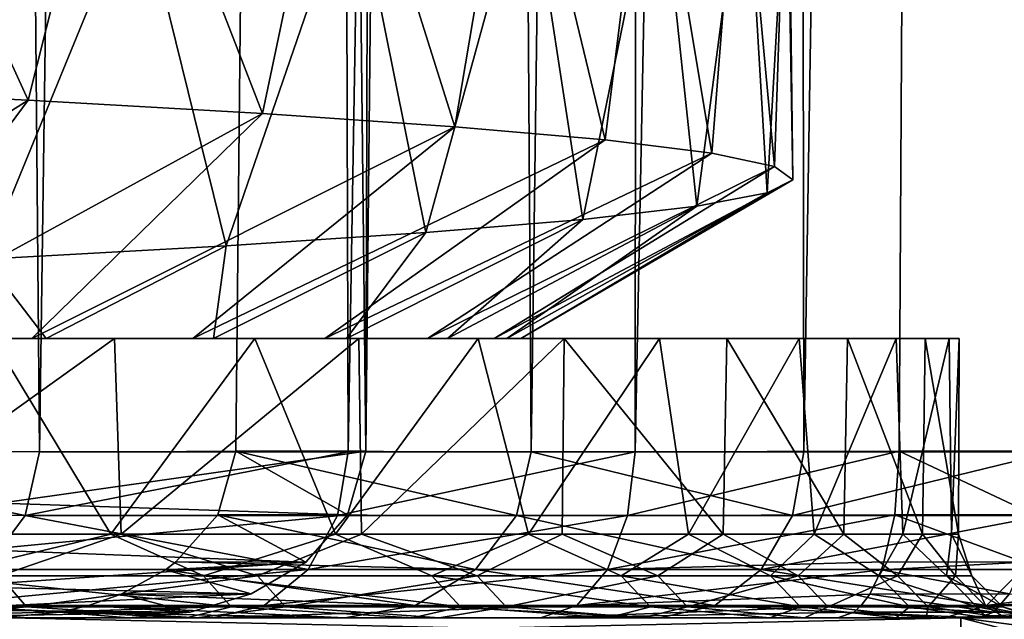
# Model space of a CAD drawing. Header units: millimetres. Extents: x -39.5 to 39.5, y -2 to 94.9.
# Tile 536 of 656: x 13 to 14.7, y 38 to 39.1. Entities that reach past the tile are written whole.
import ezdxf

# ---------------------------------------------------------------- set-up
doc = ezdxf.new("R2010")
doc.units = ezdxf.units.MM
doc.header["$LTSCALE"] = 65.185185
for name, color, linetype in [('106', 7, 'CONTINUOUS'), ('107', 7, 'CONTINUOUS'), ('108', 7, 'CONTINUOUS'), ('11', 7, 'CONTINUOUS'), ('12', 7, 'CONTINUOUS'), ('148', 7, 'CONTINUOUS'), ('150', 7, 'CONTINUOUS'), ('152', 7, 'CONTINUOUS'), ('170', 7, 'CONTINUOUS'), ('171', 7, 'CONTINUOUS'), ('51', 7, 'CONTINUOUS'), ('631', 7, 'CONTINUOUS'), ('632', 7, 'CONTINUOUS'), ('635', 7, 'CONTINUOUS'), ('636', 7, 'CONTINUOUS'), ('72', 7, 'CONTINUOUS'), ('78', 7, 'CONTINUOUS'), ('94', 7, 'CONTINUOUS'), ('95', 7, 'CONTINUOUS'), ('96', 7, 'CONTINUOUS')]:
    doc.layers.add(name, color=color, linetype=linetype)

msp = doc.modelspace()

# ---------------------------------------------------------------- linework, layer by layer
at = {"layer": '106', "color": 7, "linetype": 'Continuous'}
for points in [[(14.7369, 38.0429, -8.379), (15.0883, 38.0145, -7.5906), (14.7086, 38.0102, -8.273), (14.7369, 38.0429, -8.379)], [(15.006, 38, -7.5491), (14.6797, 38, -8.1656), (14.7086, 38.0102, -8.273), (15.006, 38, -7.5491)], [(15.0883, 38.0145, -7.5906), (15.006, 38, -7.5491), (14.7086, 38.0102, -8.273), (15.0883, 38.0145, -7.5906)]]:
    msp.add_3dface(points, dxfattribs=at)
at = {"layer": '107', "color": 7, "linetype": 'Continuous'}
for points in [[(14.5398, 38.2987, -8.4314), (14.7813, 38.1844, -8.5475), (14.5316, 38.1847, -8.3998), (14.5398, 38.2987, -8.4314)], [(14.5398, 38.2987, -8.4314), (14.7897, 38.2987, -8.5793), (14.7813, 38.1844, -8.5475), (14.5398, 38.2987, -8.4314)], [(14.5316, 38.1847, -8.3998), (14.7621, 38.1001, -8.4743), (14.5123, 38.1002, -8.3266), (14.5316, 38.1847, -8.3998)], [(14.7813, 38.1844, -8.5475), (14.7621, 38.1001, -8.4743), (14.5316, 38.1847, -8.3998), (14.7813, 38.1844, -8.5475)], [(14.5123, 38.1002, -8.3266), (14.7621, 38.1001, -8.4743), (14.5078, 38.0863, -8.3085), (14.5123, 38.1002, -8.3266)], [(14.7621, 38.1001, -8.4743), (14.7369, 38.0429, -8.379), (14.5078, 38.0863, -8.3085), (14.7621, 38.1001, -8.4743)], [(14.5078, 38.0863, -8.3085), (14.7369, 38.0429, -8.379), (14.487, 38.0428, -8.231), (14.5078, 38.0863, -8.3085)], [(14.487, 38.0428, -8.231), (14.7086, 38.0102, -8.273), (14.4719, 38.0222, -8.1743), (14.487, 38.0428, -8.231)], [(14.7369, 38.0429, -8.379), (14.7086, 38.0102, -8.273), (14.487, 38.0428, -8.231), (14.7369, 38.0429, -8.379)], [(14.6797, 38, -8.1656), (14.4298, 38, -8.0177), (14.4587, 38.0102, -8.1248), (14.6797, 38, -8.1656)], [(14.4719, 38.0222, -8.1743), (14.7086, 38.0102, -8.273), (14.4587, 38.0102, -8.1248), (14.4719, 38.0222, -8.1743)], [(14.7086, 38.0102, -8.273), (14.6797, 38, -8.1656), (14.4587, 38.0102, -8.1248), (14.7086, 38.0102, -8.273)]]:
    msp.add_3dface(points, dxfattribs=at)
at = {"layer": '108', "color": 7, "linetype": 'Continuous'}
for points in [[(12.3806, 38.1845, -11.3331), (12.4134, 38.2987, -11.3315), (12.9767, 38.1834, -10.6446), (12.3806, 38.1845, -11.3331)], [(12.4134, 38.2987, -11.3315), (13.0025, 38.2974, -10.6503), (12.9767, 38.1834, -10.6446), (12.4134, 38.2987, -11.3315)], [(13.0025, 38.2974, -10.6503), (13.5544, 38.2974, -9.9386), (12.9767, 38.1834, -10.6446), (13.0025, 38.2974, -10.6503)], [(12.9767, 38.1834, -10.6446), (13.5544, 38.2974, -9.9386), (13.5354, 38.1834, -9.9245), (12.9767, 38.1834, -10.6446)], [(13.5544, 38.2974, -9.9386), (14.0673, 38.2974, -9.1982), (13.5354, 38.1834, -9.9245), (13.5544, 38.2974, -9.9386)], [(13.5354, 38.1834, -9.9245), (14.0673, 38.2974, -9.1982), (14.0541, 38.1834, -9.1752), (13.5354, 38.1834, -9.9245)], [(14.0673, 38.2974, -9.1982), (14.5398, 38.2987, -8.4314), (14.0541, 38.1834, -9.1752), (14.0673, 38.2974, -9.1982)], [(14.5398, 38.2987, -8.4314), (14.5316, 38.1847, -8.3998), (14.0541, 38.1834, -9.1752), (14.5398, 38.2987, -8.4314)], [(12.3806, 38.1845, -11.3331), (12.9767, 38.1834, -10.6446), (12.9049, 38.0869, -10.6292), (12.3806, 38.1845, -11.3331)], [(12.9049, 38.0869, -10.6292), (12.9767, 38.1834, -10.6446), (13.4827, 38.0869, -9.8859), (12.9049, 38.0869, -10.6292)], [(12.9767, 38.1834, -10.6446), (13.5354, 38.1834, -9.9245), (13.4827, 38.0869, -9.8859), (12.9767, 38.1834, -10.6446)], [(13.5354, 38.1834, -9.9245), (14.0541, 38.1834, -9.1752), (13.4827, 38.0869, -9.8859), (13.5354, 38.1834, -9.9245)], [(13.4827, 38.0869, -9.8859), (14.0541, 38.1834, -9.1752), (14.0178, 38.0869, -9.1113), (13.4827, 38.0869, -9.8859)], [(14.5316, 38.1847, -8.3998), (14.5123, 38.1002, -8.3266), (14.0178, 38.0869, -9.1113), (14.5316, 38.1847, -8.3998)], [(14.0541, 38.1834, -9.1752), (14.5316, 38.1847, -8.3998), (14.0178, 38.0869, -9.1113), (14.0541, 38.1834, -9.1752)], [(14.5123, 38.1002, -8.3266), (14.5078, 38.0863, -8.3085), (14.0178, 38.0869, -9.1113), (14.5123, 38.1002, -8.3266)], [(12.9049, 38.0869, -10.6292), (13.4827, 38.0869, -9.8859), (12.7986, 38.0225, -10.6053), (12.9049, 38.0869, -10.6292)], [(12.7986, 38.0225, -10.6053), (13.4827, 38.0869, -9.8859), (13.4044, 38.0225, -9.8285), (12.7986, 38.0225, -10.6053)], [(13.4827, 38.0869, -9.8859), (14.0178, 38.0869, -9.1113), (13.4044, 38.0225, -9.8285), (13.4827, 38.0869, -9.8859)], [(13.4044, 38.0225, -9.8285), (14.0178, 38.0869, -9.1113), (13.9631, 38.0225, -9.0172), (13.4044, 38.0225, -9.8285)], [(14.0178, 38.0869, -9.1113), (14.5078, 38.0863, -8.3085), (13.9631, 38.0225, -9.0172), (14.0178, 38.0869, -9.1113)], [(14.5078, 38.0863, -8.3085), (14.487, 38.0428, -8.231), (13.9631, 38.0225, -9.0172), (14.5078, 38.0863, -8.3085)], [(14.487, 38.0428, -8.231), (14.4719, 38.0222, -8.1743), (13.9631, 38.0225, -9.0172), (14.487, 38.0428, -8.231)], [(13.3134, 38, -9.7599), (12.6759, 38, -10.5743), (13.4044, 38.0225, -9.8285), (13.3134, 38, -9.7599)], [(12.6759, 38, -10.5743), (12.7986, 38.0225, -10.6053), (13.4044, 38.0225, -9.8285), (12.6759, 38, -10.5743)], [(13.898, 38, -8.9077), (13.3134, 38, -9.7599), (13.9631, 38.0225, -9.0172), (13.898, 38, -8.9077)], [(13.3134, 38, -9.7599), (13.4044, 38.0225, -9.8285), (13.9631, 38.0225, -9.0172), (13.3134, 38, -9.7599)], [(14.4719, 38.0222, -8.1743), (13.898, 38, -8.9077), (13.9631, 38.0225, -9.0172), (14.4719, 38.0222, -8.1743)], [(13.898, 38, -8.9077), (14.4719, 38.0222, -8.1743), (14.4587, 38.0102, -8.1248), (13.898, 38, -8.9077)], [(14.4298, 38, -8.0177), (13.898, 38, -8.9077), (14.4587, 38.0102, -8.1248), (14.4298, 38, -8.0177)]]:
    msp.add_3dface(points, dxfattribs=at)
at = {"layer": '11', "color": 7, "linetype": 'Continuous'}
for points in [[(11.351, 38, 11.9857), (10.5741, 38, 12.6761), (13.283, 38, 6.5265), (11.351, 38, 11.9857)], [(13.283, 38, 6.5265), (10.5741, 38, 12.6761), (12.7766, 38, 7.4689), (13.283, 38, 6.5265)], [(11.5448, 38, 12.2019), (11.351, 38, 11.9857), (16.6871, 38, -1.9264), (11.5448, 38, 12.2019)], [(16.6871, 38, -1.9264), (11.351, 38, 11.9857), (13.717, 38, 5.5581), (16.6871, 38, -1.9264)], [(13.717, 38, 5.5581), (11.351, 38, 11.9857), (13.283, 38, 6.5265), (13.717, 38, 5.5581)], [(12.0407, 38, 11.7129), (11.5448, 38, 12.2019), (16.7527, 38, -1.2319), (12.0407, 38, 11.7129)], [(16.7527, 38, -1.2319), (11.5448, 38, 12.2019), (16.6871, 38, -1.9264), (16.7527, 38, -1.2319)], [(12.1114, 38, 11.6397), (12.0407, 38, 11.7129), (16.7598, 38, -1.1314), (12.1114, 38, 11.6397)], [(16.7598, 38, -1.1314), (12.0407, 38, 11.7129), (16.7527, 38, -1.2319), (16.7598, 38, -1.1314)], [(12.9294, 38, 10.2632), (12.1114, 38, 11.6397), (16.5015, 38, 0.4488), (12.9294, 38, 10.2632)], [(16.5015, 38, 0.4488), (12.1114, 38, 11.6397), (16.7946, 38, -0.3335), (16.5015, 38, 0.4488)], [(16.7946, 38, -0.3335), (12.1114, 38, 11.6397), (16.7598, 38, -1.1314), (16.7946, 38, -0.3335)], [(12.6759, 38, -10.5743), (13.3134, 38, -9.7599), (12.2877, 38, -8.2497), (12.6759, 38, -10.5743)], [(12.2877, 38, -8.2497), (13.3134, 38, -9.7599), (12.8038, 38, -7.4236), (12.2877, 38, -8.2497)], [(13.1617, 38, 10.4374), (12.7171, 38, 10.9748), (12.9294, 38, 10.2632), (13.1617, 38, 10.4374)], [(13.3134, 38, -9.7599), (13.898, 38, -8.9077), (12.8038, 38, -7.4236), (13.3134, 38, -9.7599)], [(12.8038, 38, -7.4236), (13.898, 38, -8.9077), (13.2651, 38, -6.5649), (12.8038, 38, -7.4236)], [(13.5484, 38, 9.4308), (12.9294, 38, 10.2632), (16.4407, 38, 1.4842), (13.5484, 38, 9.4308)], [(16.4407, 38, 1.4842), (12.9294, 38, 10.2632), (16.5015, 38, 0.4488), (16.4407, 38, 1.4842)], [(13.898, 38, -8.9077), (14.4298, 38, -8.0177), (13.2651, 38, -6.5649), (13.898, 38, -8.9077)], [(13.2651, 38, -6.5649), (14.4298, 38, -8.0177), (13.6696, 38, -5.6724), (13.2651, 38, -6.5649)], [(14.1121, 38, 8.5644), (13.5484, 38, 9.4308), (16.3157, 38, 2.5102), (14.1121, 38, 8.5644)], [(16.3157, 38, 2.5102), (13.5484, 38, 9.4308), (16.4407, 38, 1.4842), (16.3157, 38, 2.5102)], [(14.6797, 38, -8.1656), (15.006, 38, -7.5491), (13.6696, 38, -5.6724), (14.6797, 38, -8.1656)], [(13.6696, 38, -5.6724), (15.006, 38, -7.5491), (14.019, 38, -4.7456), (13.6696, 38, -5.6724)], [(14.4298, 38, -8.0177), (14.6797, 38, -8.1656), (13.6696, 38, -5.6724), (14.4298, 38, -8.0177)], [(14.0801, 38, 4.5606), (16.6871, 38, -1.9264), (13.717, 38, 5.5581), (14.0801, 38, 4.5606)], [(15.006, 38, -7.5491), (15.051, 38, -7.459), (14.019, 38, -4.7456), (15.006, 38, -7.5491)], [(14.019, 38, -4.7456), (15.051, 38, -7.459), (14.3084, 38, -3.7851), (14.019, 38, -4.7456)], [(16.3996, 38, -1.8853), (16.6871, 38, -1.9264), (14.0801, 38, 4.5606), (16.3996, 38, -1.8853)], [(14.3702, 38, 3.5397), (16.3996, 38, -1.8853), (14.0801, 38, 4.5606), (14.3702, 38, 3.5397)], [(14.6206, 38, 7.664), (14.1121, 38, 8.5644), (16.1263, 38, 3.5268), (14.6206, 38, 7.664)], [(16.1263, 38, 3.5268), (14.1121, 38, 8.5644), (16.3157, 38, 2.5102), (16.1263, 38, 3.5268)], [(15.4291, 38, -6.6419), (15.4172, 38, -5.9002), (14.3084, 38, -3.7851), (15.4291, 38, -6.6419)], [(14.3084, 38, -3.7851), (15.4172, 38, -5.9002), (14.534, 38, -2.7883), (14.3084, 38, -3.7851)], [(15.3886, 38, -6.7352), (15.4291, 38, -6.6419), (14.3084, 38, -3.7851), (15.3886, 38, -6.7352)], [(15.051, 38, -7.459), (15.3886, 38, -6.7352), (14.3084, 38, -3.7851), (15.051, 38, -7.459)], [(14.5881, 38, 2.4921), (16.3996, 38, -1.8853), (14.3702, 38, 3.5397), (14.5881, 38, 2.4921)], [(15.4172, 38, -5.9002), (15.7571, 38, -4.9208), (14.534, 38, -2.7883), (15.4172, 38, -5.9002)], [(14.534, 38, -2.7883), (15.7571, 38, -4.9208), (14.6955, 38, -1.7586), (14.534, 38, -2.7883)], [(14.7306, 38, 1.4319), (16.3996, 38, -1.8853), (14.5881, 38, 2.4921), (14.7306, 38, 1.4319)], [(15.0737, 38, 6.7295), (14.6206, 38, 7.664), (15.8727, 38, 4.534), (15.0737, 38, 6.7295)], [(15.8727, 38, 4.534), (14.6206, 38, 7.664), (16.1263, 38, 3.5268), (15.8727, 38, 4.534)], [(15.7571, 38, -4.9208), (16.0342, 38, -3.9252), (14.6955, 38, -1.7586), (15.7571, 38, -4.9208)], [(14.6955, 38, -1.7586), (16.0342, 38, -3.9252), (14.7819, 38, -0.7103), (14.6955, 38, -1.7586)]]:
    msp.add_3dface(points, dxfattribs=at)
at = {"layer": '12', "color": 7, "linetype": 'Continuous'}
for points in [[(12.4134, 38.2987, -11.3315), (12.7232, 71, -11.4175), (13.0025, 38.2974, -10.6503), (12.4134, 38.2987, -11.3315)], [(12.7232, 71, -11.4175), (13.4463, 71, -10.5564), (13.0025, 38.2974, -10.6503), (12.7232, 71, -11.4175)], [(13.0025, 38.2974, -10.6503), (13.4463, 71, -10.5564), (13.5544, 38.2974, -9.9386), (13.0025, 38.2974, -10.6503)], [(13.6698, 71, 10.2652), (13.3538, 38.2987, 10.2065), (13.8813, 38.2974, 9.4766), (13.6698, 71, 10.2652)], [(13.4463, 71, -10.5564), (14.1112, 71, -9.6496), (13.5544, 38.2974, -9.9386), (13.4463, 71, -10.5564)], [(13.5544, 38.2974, -9.9386), (14.1112, 71, -9.6496), (14.0673, 38.2974, -9.1982), (13.5544, 38.2974, -9.9386)], [(14.3151, 71, 9.3443), (13.6698, 71, 10.2652), (13.8813, 38.2974, 9.4766), (14.3151, 71, 9.3443)], [(14.369, 38.2974, 8.7194), (14.3151, 71, 9.3443), (13.8813, 38.2974, 9.4766), (14.369, 38.2974, 8.7194)], [(14.715, 71, -8.701), (14.5398, 38.2987, -8.4314), (14.0673, 38.2974, -9.1982), (14.715, 71, -8.701)], [(14.1112, 71, -9.6496), (14.715, 71, -8.701), (14.0673, 38.2974, -9.1982), (14.1112, 71, -9.6496)], [(14.8985, 71, 8.383), (14.3151, 71, 9.3443), (14.369, 38.2974, 8.7194), (14.8985, 71, 8.383)], [(14.8154, 38.2974, 7.9372), (14.8985, 71, 8.383), (14.369, 38.2974, 8.7194), (14.8154, 38.2974, 7.9372)]]:
    msp.add_3dface(points, dxfattribs=at)
at = {"layer": '148', "color": 7, "linetype": 'Continuous'}
for points in [[(12.6271, 38.5, 7.4275), (12.0508, 38.5, 8.3306), (14.4472, 38.5, 2.4268), (12.6271, 38.5, 7.4275)], [(14.4472, 38.5, 2.4268), (12.0508, 38.5, 8.3306), (14.5863, 38.5, 1.3644), (14.4472, 38.5, 2.4268)], [(14.5863, 38.5, 1.3644), (12.0508, 38.5, 8.3306), (13.0143, 38.5, 5.3481), (14.5863, 38.5, 1.3644)], [(13.0143, 38.5, 5.3481), (12.0508, 38.5, 8.3306), (12.6539, 38.5, 6.2372), (13.0143, 38.5, 5.3481)], [(13.1363, 38.5, 6.4852), (12.6271, 38.5, 7.4275), (14.2316, 38.5, 3.4759), (13.1363, 38.5, 6.4852)], [(14.2316, 38.5, 3.4759), (12.6271, 38.5, 7.4275), (14.4472, 38.5, 2.4268), (14.2316, 38.5, 3.4759)], [(12.9187, 38.5, -6.9087), (13.3875, 38.5, -5.9487), (12.6664, 38.5, -5.0754), (12.9187, 38.5, -6.9087)], [(12.6664, 38.5, -5.0754), (13.3875, 38.5, -5.9487), (12.9889, 38.5, -4.2857), (12.6664, 38.5, -5.0754)], [(13.3875, 38.5, -5.9487), (13.787, 38.5, -4.9532), (12.9889, 38.5, -4.2857), (13.3875, 38.5, -5.9487)], [(12.9889, 38.5, -4.2857), (13.787, 38.5, -4.9532), (13.2765, 38.5, -3.441), (12.9889, 38.5, -4.2857)], [(13.3135, 38.5, 4.4397), (14.5863, 38.5, 1.3644), (13.0143, 38.5, 5.3481), (13.3135, 38.5, 4.4397)], [(13.5736, 38.5, 5.5111), (13.1363, 38.5, 6.4852), (13.9404, 38.5, 4.5032), (13.5736, 38.5, 5.5111)], [(13.9404, 38.5, 4.5032), (13.1363, 38.5, 6.4852), (14.2316, 38.5, 3.4759), (13.9404, 38.5, 4.5032)], [(13.787, 38.5, -4.9532), (14.1112, 38.5, -3.9364), (13.2765, 38.5, -3.441), (13.787, 38.5, -4.9532)], [(13.2765, 38.5, -3.441), (14.1112, 38.5, -3.9364), (13.5129, 38.5, -2.5476), (13.2765, 38.5, -3.441)], [(13.5517, 38.5, 3.4799), (14.5863, 38.5, 1.3644), (13.3135, 38.5, 4.4397), (13.5517, 38.5, 3.4799)], [(13.5129, 38.5, -2.5476), (14.1112, 38.5, -3.9364), (13.6962, 38.5, -1.6026), (13.5129, 38.5, -2.5476)], [(14.6467, 38.5, 0.2987), (14.5863, 38.5, 1.3644), (13.5517, 38.5, 3.4799), (14.6467, 38.5, 0.2987)], [(13.7318, 38.5, 2.4551), (14.6467, 38.5, 0.2987), (13.5517, 38.5, 3.4799), (13.7318, 38.5, 2.4551)], [(14.1112, 38.5, -3.9364), (14.3609, 38.5, -2.8942), (13.6962, 38.5, -1.6026), (14.1112, 38.5, -3.9364)], [(13.6962, 38.5, -1.6026), (14.3609, 38.5, -2.8942), (13.8157, 38.5, -0.6215), (13.6962, 38.5, -1.6026)], [(13.8381, 38.5, 1.422), (14.6467, 38.5, 0.2987), (13.7318, 38.5, 2.4551), (13.8381, 38.5, 1.422)], [(14.3609, 38.5, -2.8942), (14.5343, 38.5, -1.8376), (13.8157, 38.5, -0.6215), (14.3609, 38.5, -2.8942)], [(13.8157, 38.5, -0.6215), (14.5343, 38.5, -1.8376), (13.863, 38.5, 0.3913), (13.8157, 38.5, -0.6215)], [(14.6292, 38.5, -0.7738), (14.6467, 38.5, 0.2987), (13.8381, 38.5, 1.422), (14.6292, 38.5, -0.7738)], [(13.863, 38.5, 0.3913), (14.6292, 38.5, -0.7738), (13.8381, 38.5, 1.422), (13.863, 38.5, 0.3913)], [(14.5343, 38.5, -1.8376), (14.6292, 38.5, -0.7738), (13.863, 38.5, 0.3913), (14.5343, 38.5, -1.8376)]]:
    msp.add_3dface(points, dxfattribs=at)
at = {"layer": '150', "color": 7, "linetype": 'Continuous'}
for points in [[(12.6271, 38.5, 7.4275), (13.1363, 38.5, 6.4852), (12.648, 38.15, 7.3926), (12.6271, 38.5, 7.4275)], [(12.648, 38.15, 7.3926), (13.1363, 38.5, 6.4852), (13.1484, 38.15, 6.4609), (12.648, 38.15, 7.3926)], [(13.13, 38.15, -6.498), (12.9187, 38.5, -6.9087), (12.6747, 38.15, -7.3468), (13.13, 38.15, -6.498)], [(13.3875, 38.5, -5.9487), (12.9187, 38.5, -6.9087), (13.13, 38.15, -6.498), (13.3875, 38.5, -5.9487)], [(13.5317, 38.15, -5.6139), (13.3875, 38.5, -5.9487), (13.13, 38.15, -6.498), (13.5317, 38.15, -5.6139)], [(13.1363, 38.5, 6.4852), (13.5736, 38.5, 5.5111), (13.1484, 38.15, 6.4609), (13.1363, 38.5, 6.4852)], [(13.1484, 38.15, 6.4609), (13.5736, 38.5, 5.5111), (13.5783, 38.15, 5.5003), (13.1484, 38.15, 6.4609)], [(13.787, 38.5, -4.9532), (13.3875, 38.5, -5.9487), (13.5317, 38.15, -5.6139), (13.787, 38.5, -4.9532)], [(13.8766, 38.15, -4.697), (13.787, 38.5, -4.9532), (13.5317, 38.15, -5.6139), (13.8766, 38.15, -4.697)], [(13.5736, 38.5, 5.5111), (13.9404, 38.5, 4.5032), (13.5783, 38.15, 5.5003), (13.5736, 38.5, 5.5111)], [(13.5783, 38.15, 5.5003), (13.9404, 38.5, 4.5032), (13.9369, 38.15, 4.5149), (13.5783, 38.15, 5.5003)], [(14.1112, 38.5, -3.9364), (13.787, 38.5, -4.9532), (13.8766, 38.15, -4.697), (14.1112, 38.5, -3.9364)], [(14.1628, 38.15, -3.7468), (14.1112, 38.5, -3.9364), (13.8766, 38.15, -4.697), (14.1628, 38.15, -3.7468)], [(13.9369, 38.15, 4.5149), (13.9404, 38.5, 4.5032), (14.2251, 38.15, 3.5027), (13.9369, 38.15, 4.5149)], [(13.9404, 38.5, 4.5032), (14.2316, 38.5, 3.4759), (14.2251, 38.15, 3.5027), (13.9404, 38.5, 4.5032)], [(14.3609, 38.5, -2.8942), (14.1112, 38.5, -3.9364), (14.1628, 38.15, -3.7468), (14.3609, 38.5, -2.8942)], [(14.3878, 38.15, -2.7593), (14.3609, 38.5, -2.8942), (14.1628, 38.15, -3.7468), (14.3878, 38.15, -2.7593)], [(14.2251, 38.15, 3.5027), (14.2316, 38.5, 3.4759), (14.4408, 38.15, 2.4672), (14.2251, 38.15, 3.5027)], [(14.2316, 38.5, 3.4759), (14.4472, 38.5, 2.4268), (14.4408, 38.15, 2.4672), (14.2316, 38.5, 3.4759)], [(14.5343, 38.5, -1.8376), (14.3609, 38.5, -2.8942), (14.3878, 38.15, -2.7593), (14.5343, 38.5, -1.8376)], [(14.5461, 38.15, -1.7417), (14.5343, 38.5, -1.8376), (14.3878, 38.15, -2.7593), (14.5461, 38.15, -1.7417)], [(14.4408, 38.15, 2.4672), (14.4472, 38.5, 2.4268), (14.5813, 38.15, 1.4176), (14.4408, 38.15, 2.4672)], [(14.4472, 38.5, 2.4268), (14.5863, 38.5, 1.3644), (14.5813, 38.15, 1.4176), (14.4472, 38.5, 2.4268)], [(14.6292, 38.5, -0.7738), (14.5343, 38.5, -1.8376), (14.5461, 38.15, -1.7417), (14.6292, 38.5, -0.7738)], [(14.6332, 38.15, -0.7019), (14.6292, 38.5, -0.7738), (14.5461, 38.15, -1.7417), (14.6332, 38.15, -0.7019)], [(14.5813, 38.15, 1.4176), (14.5863, 38.5, 1.3644), (14.6456, 38.15, 0.3576), (14.5813, 38.15, 1.4176)], [(14.5863, 38.5, 1.3644), (14.6467, 38.5, 0.2987), (14.6456, 38.15, 0.3576), (14.5863, 38.5, 1.3644)], [(14.6467, 38.5, 0.2987), (14.6292, 38.5, -0.7738), (14.6332, 38.15, -0.7019), (14.6467, 38.5, 0.2987)], [(14.6456, 38.15, 0.3576), (14.6467, 38.5, 0.2987), (14.6332, 38.15, -0.7019), (14.6456, 38.15, 0.3576)]]:
    msp.add_3dface(points, dxfattribs=at)
at = {"layer": '152', "color": 7, "linetype": 'Continuous'}
for points in [[(12.648, 38.15, 7.3926), (13.1484, 38.15, 6.4609), (12.931, 38.0751, 6.9282), (12.648, 38.15, 7.3926)], [(13.13, 38.15, -6.498), (12.6747, 38.15, -7.3468), (12.8194, 38.0751, -7.1325), (13.13, 38.15, -6.498)], [(13.13, 38.15, -6.498), (12.8194, 38.0751, -7.1325), (13.2956, 38.0751, -6.1998), (13.13, 38.15, -6.498)], [(13.1484, 38.15, 6.4609), (13.3923, 38.0751, 5.9881), (12.931, 38.0751, 6.9282), (13.1484, 38.15, 6.4609)], [(13.5317, 38.15, -5.6139), (13.13, 38.15, -6.498), (13.2956, 38.0751, -6.1998), (13.5317, 38.15, -5.6139)], [(13.1484, 38.15, 6.4609), (13.5783, 38.15, 5.5003), (13.3923, 38.0751, 5.9881), (13.1484, 38.15, 6.4609)], [(13.5317, 38.15, -5.6139), (13.2956, 38.0751, -6.1998), (13.704, 38.0751, -5.2355), (13.5317, 38.15, -5.6139)], [(13.5783, 38.15, 5.5003), (13.7853, 38.0751, 5.0175), (13.3923, 38.0751, 5.9881), (13.5783, 38.15, 5.5003)], [(13.8766, 38.15, -4.697), (13.5317, 38.15, -5.6139), (13.704, 38.0751, -5.2355), (13.8766, 38.15, -4.697)], [(13.5783, 38.15, 5.5003), (13.9369, 38.15, 4.5149), (13.7853, 38.0751, 5.0175), (13.5783, 38.15, 5.5003)], [(13.8766, 38.15, -4.697), (13.704, 38.0751, -5.2355), (14.0426, 38.0751, -4.2446), (13.8766, 38.15, -4.697)], [(13.9369, 38.15, 4.5149), (14.1082, 38.0751, 4.0212), (13.7853, 38.0751, 5.0175), (13.9369, 38.15, 4.5149)], [(14.1628, 38.15, -3.7468), (13.8766, 38.15, -4.697), (14.0426, 38.0751, -4.2446), (14.1628, 38.15, -3.7468)], [(13.9369, 38.15, 4.5149), (14.2251, 38.15, 3.5027), (14.1082, 38.0751, 4.0212), (13.9369, 38.15, 4.5149)], [(14.1628, 38.15, -3.7468), (14.0426, 38.0751, -4.2446), (14.3096, 38.0751, -3.232), (14.1628, 38.15, -3.7468)], [(14.2251, 38.15, 3.5027), (14.3591, 38.0751, 3.0045), (14.1082, 38.0751, 4.0212), (14.2251, 38.15, 3.5027)], [(14.3878, 38.15, -2.7593), (14.1628, 38.15, -3.7468), (14.3096, 38.0751, -3.232), (14.3878, 38.15, -2.7593)], [(14.2251, 38.15, 3.5027), (14.4408, 38.15, 2.4672), (14.3591, 38.0751, 3.0045), (14.2251, 38.15, 3.5027)], [(14.3878, 38.15, -2.7593), (14.3096, 38.0751, -3.232), (14.5037, 38.0751, -2.2029), (14.3878, 38.15, -2.7593)], [(14.4408, 38.15, 2.4672), (14.5368, 38.0751, 1.9725), (14.3591, 38.0751, 3.0045), (14.4408, 38.15, 2.4672)], [(14.5461, 38.15, -1.7417), (14.3878, 38.15, -2.7593), (14.5037, 38.0751, -2.2029), (14.5461, 38.15, -1.7417)], [(14.4408, 38.15, 2.4672), (14.5813, 38.15, 1.4176), (14.5368, 38.0751, 1.9725), (14.4408, 38.15, 2.4672)], [(14.5461, 38.15, -1.7417), (14.5037, 38.0751, -2.2029), (14.6239, 38.0751, -1.1626), (14.5461, 38.15, -1.7417)], [(14.5813, 38.15, 1.4176), (14.6405, 38.0751, 0.9304), (14.5368, 38.0751, 1.9725), (14.5813, 38.15, 1.4176)], [(14.6332, 38.15, -0.7019), (14.5461, 38.15, -1.7417), (14.6239, 38.0751, -1.1626), (14.6332, 38.15, -0.7019)], [(14.5813, 38.15, 1.4176), (14.6456, 38.15, 0.3576), (14.6405, 38.0751, 0.9304), (14.5813, 38.15, 1.4176)], [(14.6332, 38.15, -0.7019), (14.6239, 38.0751, -1.1626), (14.6696, 38.0751, -0.1164), (14.6332, 38.15, -0.7019)], [(14.6456, 38.15, 0.3576), (14.6332, 38.15, -0.7019), (14.6696, 38.0751, -0.1164), (14.6456, 38.15, 0.3576)], [(14.6456, 38.15, 0.3576), (14.6696, 38.0751, -0.1164), (14.6405, 38.0751, 0.9304), (14.6456, 38.15, 0.3576)], [(12.9794, 38.0201, 6.9542), (12.4502, 38.0201, 7.8624), (12.931, 38.0751, 6.9282), (12.9794, 38.0201, 6.9542)], [(12.8674, 38.0201, -7.1592), (13.3454, 38.0201, -6.2231), (12.8194, 38.0751, -7.1325), (12.8674, 38.0201, -7.1592)], [(12.8194, 38.0751, -7.1325), (13.3454, 38.0201, -6.2231), (13.2956, 38.0751, -6.1998), (12.8194, 38.0751, -7.1325)], [(13.3923, 38.0751, 5.9881), (12.9794, 38.0201, 6.9542), (12.931, 38.0751, 6.9282), (13.3923, 38.0751, 5.9881)], [(13.4424, 38.0201, 6.0105), (12.9794, 38.0201, 6.9542), (13.3923, 38.0751, 5.9881), (13.4424, 38.0201, 6.0105)], [(13.3454, 38.0201, -6.2231), (13.7553, 38.0201, -5.2552), (13.2956, 38.0751, -6.1998), (13.3454, 38.0201, -6.2231)], [(13.2956, 38.0751, -6.1998), (13.7553, 38.0201, -5.2552), (13.704, 38.0751, -5.2355), (13.2956, 38.0751, -6.1998)], [(13.7853, 38.0751, 5.0175), (13.4424, 38.0201, 6.0105), (13.3923, 38.0751, 5.9881), (13.7853, 38.0751, 5.0175)], [(13.837, 38.0201, 5.0362), (13.4424, 38.0201, 6.0105), (13.7853, 38.0751, 5.0175), (13.837, 38.0201, 5.0362)], [(13.7553, 38.0201, -5.2552), (14.0952, 38.0201, -4.2605), (13.704, 38.0751, -5.2355), (13.7553, 38.0201, -5.2552)], [(13.704, 38.0751, -5.2355), (14.0952, 38.0201, -4.2605), (14.0426, 38.0751, -4.2446), (13.704, 38.0751, -5.2355)], [(14.1082, 38.0751, 4.0212), (13.837, 38.0201, 5.0362), (13.7853, 38.0751, 5.0175), (14.1082, 38.0751, 4.0212)], [(14.161, 38.0201, 4.0363), (13.837, 38.0201, 5.0362), (14.1082, 38.0751, 4.0212), (14.161, 38.0201, 4.0363)], [(14.0952, 38.0201, -4.2605), (14.3632, 38.0201, -3.2441), (14.0426, 38.0751, -4.2446), (14.0952, 38.0201, -4.2605)], [(14.0426, 38.0751, -4.2446), (14.3632, 38.0201, -3.2441), (14.3096, 38.0751, -3.232), (14.0426, 38.0751, -4.2446)], [(14.3591, 38.0751, 3.0045), (14.161, 38.0201, 4.0363), (14.1082, 38.0751, 4.0212), (14.3591, 38.0751, 3.0045)], [(14.4129, 38.0201, 3.0158), (14.161, 38.0201, 4.0363), (14.3591, 38.0751, 3.0045), (14.4129, 38.0201, 3.0158)], [(14.3632, 38.0201, -3.2441), (14.558, 38.0201, -2.2111), (14.3096, 38.0751, -3.232), (14.3632, 38.0201, -3.2441)], [(14.3096, 38.0751, -3.232), (14.558, 38.0201, -2.2111), (14.5037, 38.0751, -2.2029), (14.3096, 38.0751, -3.232)], [(14.5368, 38.0751, 1.9725), (14.4129, 38.0201, 3.0158), (14.3591, 38.0751, 3.0045), (14.5368, 38.0751, 1.9725)], [(14.5913, 38.0201, 1.9799), (14.4129, 38.0201, 3.0158), (14.5368, 38.0751, 1.9725), (14.5913, 38.0201, 1.9799)], [(14.558, 38.0201, -2.2111), (14.6787, 38.0201, -1.167), (14.5037, 38.0751, -2.2029), (14.558, 38.0201, -2.2111)], [(14.5037, 38.0751, -2.2029), (14.6787, 38.0201, -1.167), (14.6239, 38.0751, -1.1626), (14.5037, 38.0751, -2.2029)], [(14.6405, 38.0751, 0.9304), (14.5913, 38.0201, 1.9799), (14.5368, 38.0751, 1.9725), (14.6405, 38.0751, 0.9304)], [(14.6954, 38.0201, 0.9339), (14.5913, 38.0201, 1.9799), (14.6405, 38.0751, 0.9304), (14.6954, 38.0201, 0.9339)], [(14.6787, 38.0201, -1.167), (14.7245, 38.0201, -0.1168), (14.6239, 38.0751, -1.1626), (14.6787, 38.0201, -1.167)], [(14.6239, 38.0751, -1.1626), (14.7245, 38.0201, -0.1168), (14.6696, 38.0751, -0.1164), (14.6239, 38.0751, -1.1626)], [(14.6696, 38.0751, -0.1164), (14.6954, 38.0201, 0.9339), (14.6405, 38.0751, 0.9304), (14.6696, 38.0751, -0.1164)], [(14.7245, 38.0201, -0.1168), (14.6954, 38.0201, 0.9339), (14.6696, 38.0751, -0.1164), (14.7245, 38.0201, -0.1168)], [(12.9794, 38.0201, 6.9542), (12.7766, 38, 7.4689), (12.4502, 38.0201, 7.8624), (12.9794, 38.0201, 6.9542)], [(13.283, 38, 6.5265), (12.7766, 38, 7.4689), (12.9794, 38.0201, 6.9542), (13.283, 38, 6.5265)], [(12.8038, 38, -7.4236), (13.2651, 38, -6.5649), (12.8674, 38.0201, -7.1592), (12.8038, 38, -7.4236)], [(12.8674, 38.0201, -7.1592), (13.2651, 38, -6.5649), (13.3454, 38.0201, -6.2231), (12.8674, 38.0201, -7.1592)], [(13.4424, 38.0201, 6.0105), (13.283, 38, 6.5265), (12.9794, 38.0201, 6.9542), (13.4424, 38.0201, 6.0105)], [(13.2651, 38, -6.5649), (13.6696, 38, -5.6724), (13.3454, 38.0201, -6.2231), (13.2651, 38, -6.5649)], [(13.717, 38, 5.5581), (13.283, 38, 6.5265), (13.4424, 38.0201, 6.0105), (13.717, 38, 5.5581)], [(13.3454, 38.0201, -6.2231), (13.6696, 38, -5.6724), (13.7553, 38.0201, -5.2552), (13.3454, 38.0201, -6.2231)], [(13.837, 38.0201, 5.0362), (13.717, 38, 5.5581), (13.4424, 38.0201, 6.0105), (13.837, 38.0201, 5.0362)], [(13.6696, 38, -5.6724), (14.019, 38, -4.7456), (13.7553, 38.0201, -5.2552), (13.6696, 38, -5.6724)], [(14.0801, 38, 4.5606), (13.717, 38, 5.5581), (13.837, 38.0201, 5.0362), (14.0801, 38, 4.5606)], [(13.7553, 38.0201, -5.2552), (14.019, 38, -4.7456), (14.0952, 38.0201, -4.2605), (13.7553, 38.0201, -5.2552)], [(14.161, 38.0201, 4.0363), (14.0801, 38, 4.5606), (13.837, 38.0201, 5.0362), (14.161, 38.0201, 4.0363)], [(14.019, 38, -4.7456), (14.3084, 38, -3.7851), (14.0952, 38.0201, -4.2605), (14.019, 38, -4.7456)], [(14.3702, 38, 3.5397), (14.0801, 38, 4.5606), (14.161, 38.0201, 4.0363), (14.3702, 38, 3.5397)], [(14.0952, 38.0201, -4.2605), (14.3084, 38, -3.7851), (14.3632, 38.0201, -3.2441), (14.0952, 38.0201, -4.2605)], [(14.4129, 38.0201, 3.0158), (14.3702, 38, 3.5397), (14.161, 38.0201, 4.0363), (14.4129, 38.0201, 3.0158)], [(14.3084, 38, -3.7851), (14.534, 38, -2.7883), (14.3632, 38.0201, -3.2441), (14.3084, 38, -3.7851)], [(14.3632, 38.0201, -3.2441), (14.534, 38, -2.7883), (14.558, 38.0201, -2.2111), (14.3632, 38.0201, -3.2441)], [(14.5881, 38, 2.4921), (14.3702, 38, 3.5397), (14.4129, 38.0201, 3.0158), (14.5881, 38, 2.4921)], [(14.5913, 38.0201, 1.9799), (14.5881, 38, 2.4921), (14.4129, 38.0201, 3.0158), (14.5913, 38.0201, 1.9799)], [(14.534, 38, -2.7883), (14.6955, 38, -1.7586), (14.558, 38.0201, -2.2111), (14.534, 38, -2.7883)], [(14.558, 38.0201, -2.2111), (14.6955, 38, -1.7586), (14.6787, 38.0201, -1.167), (14.558, 38.0201, -2.2111)], [(14.7306, 38, 1.4319), (14.5881, 38, 2.4921), (14.5913, 38.0201, 1.9799), (14.7306, 38, 1.4319)], [(14.6954, 38.0201, 0.9339), (14.7306, 38, 1.4319), (14.5913, 38.0201, 1.9799), (14.6954, 38.0201, 0.9339)], [(14.6955, 38, -1.7586), (14.7819, 38, -0.7103), (14.6787, 38.0201, -1.167), (14.6955, 38, -1.7586)], [(14.6787, 38.0201, -1.167), (14.7819, 38, -0.7103), (14.7245, 38.0201, -0.1168), (14.6787, 38.0201, -1.167)], [(14.7943, 38, 0.3618), (14.7306, 38, 1.4319), (14.6954, 38.0201, 0.9339), (14.7943, 38, 0.3618)], [(14.7245, 38.0201, -0.1168), (14.7943, 38, 0.3618), (14.6954, 38.0201, 0.9339), (14.7245, 38.0201, -0.1168)], [(14.7819, 38, -0.7103), (14.7943, 38, 0.3618), (14.7245, 38.0201, -0.1168), (14.7819, 38, -0.7103)]]:
    msp.add_3dface(points, dxfattribs=at)
at = {"layer": '170', "color": 7, "linetype": 'Continuous'}
for points in [[(12.9825, 38.9262, -6.1137), (12.6785, 39.5913, -6.7214), (12.4923, 38.9499, -7.0616), (12.9825, 38.9262, -6.1137)], [(13.1438, 39.5676, -5.7587), (12.6785, 39.5913, -6.7214), (12.9825, 38.9262, -6.1137), (13.1438, 39.5676, -5.7587)], [(13.401, 38.9025, -5.1319), (13.1438, 39.5676, -5.7587), (12.9825, 38.9262, -6.1137), (13.401, 38.9025, -5.1319)], [(13.5361, 39.5438, -4.764), (13.1438, 39.5676, -5.7587), (13.401, 38.9025, -5.1319), (13.5361, 39.5438, -4.764)], [(13.7453, 38.8788, -4.1218), (13.5361, 39.5438, -4.764), (13.401, 38.9025, -5.1319), (13.7453, 38.8788, -4.1218)], [(13.8533, 39.5201, -3.7429), (13.5361, 39.5438, -4.764), (13.7453, 38.8788, -4.1218), (13.8533, 39.5201, -3.7429)], [(14.0136, 38.8552, -3.0889), (13.8533, 39.5201, -3.7429), (13.7453, 38.8788, -4.1218), (14.0136, 38.8552, -3.0889)], [(14.0935, 39.4964, -2.701), (13.8533, 39.5201, -3.7429), (14.0136, 38.8552, -3.0889), (14.0935, 39.4964, -2.701)], [(14.2044, 38.8315, -2.0389), (14.0935, 39.4964, -2.701), (14.0136, 38.8552, -3.0889), (14.2044, 38.8315, -2.0389)], [(14.2555, 39.4727, -1.6441), (14.0935, 39.4964, -2.701), (14.2044, 38.8315, -2.0389), (14.2555, 39.4727, -1.6441)], [(14.3167, 38.8078, -0.9776), (14.2555, 39.4727, -1.6441), (14.2044, 38.8315, -2.0389), (14.3167, 38.8078, -0.9776)], [(14.3384, 39.4489, -0.5781), (14.2555, 39.4727, -1.6441), (14.3167, 38.8078, -0.9776), (14.3384, 39.4489, -0.5781)], [(14.3497, 38.7841, 0.0891), (14.3384, 39.4489, -0.5781), (14.3167, 38.8078, -0.9776), (14.3497, 38.7841, 0.0891)], [(14.3416, 39.4252, 0.4912), (14.3384, 39.4489, -0.5781), (14.3497, 38.7841, 0.0891), (14.3416, 39.4252, 0.4912)], [(14.2652, 39.4015, 1.5577), (14.3416, 39.4252, 0.4912), (14.3034, 38.7605, 1.1553), (14.2652, 39.4015, 1.5577)], [(14.3034, 38.7605, 1.1553), (14.3416, 39.4252, 0.4912), (14.3497, 38.7841, 0.0891), (14.3034, 38.7605, 1.1553)], [(14.1096, 39.3778, 2.6156), (14.2652, 39.4015, 1.5577), (14.178, 38.7368, 2.2151), (14.1096, 39.3778, 2.6156)], [(14.178, 38.7368, 2.2151), (14.2652, 39.4015, 1.5577), (14.3034, 38.7605, 1.1553), (14.178, 38.7368, 2.2151)], [(13.8757, 39.354, 3.6589), (14.1096, 39.3778, 2.6156), (13.9742, 38.7131, 3.2626), (13.8757, 39.354, 3.6589)], [(13.9742, 38.7131, 3.2626), (14.1096, 39.3778, 2.6156), (14.178, 38.7368, 2.2151), (13.9742, 38.7131, 3.2626)], [(13.5647, 39.3303, 4.6819), (13.8757, 39.354, 3.6589), (13.6931, 38.6894, 4.2921), (13.5647, 39.3303, 4.6819)], [(13.6931, 38.6894, 4.2921), (13.8757, 39.354, 3.6589), (13.9742, 38.7131, 3.2626), (13.6931, 38.6894, 4.2921)], [(13.1785, 39.3066, 5.679), (13.5647, 39.3303, 4.6819), (13.3362, 38.6657, 5.2979), (13.1785, 39.3066, 5.679)], [(13.3362, 38.6657, 5.2979), (13.5647, 39.3303, 4.6819), (13.6931, 38.6894, 4.2921), (13.3362, 38.6657, 5.2979)], [(12.719, 39.2829, 6.6445), (13.1785, 39.3066, 5.679), (12.9056, 38.6421, 6.2744), (12.719, 39.2829, 6.6445)], [(12.9056, 38.6421, 6.2744), (13.1785, 39.3066, 5.679), (13.3362, 38.6657, 5.2979), (12.9056, 38.6421, 6.2744)]]:
    msp.add_3dface(points, dxfattribs=at)
at = {"layer": '171', "color": 7, "linetype": 'Continuous'}
for points in [[(12.3072, 38.5, -5.8118), (12.9825, 38.9262, -6.1137), (12.4923, 38.9499, -7.0616), (12.3072, 38.5, -5.8118)], [(12.3072, 38.5, -5.8118), (12.6664, 38.5, -5.0754), (12.9825, 38.9262, -6.1137), (12.3072, 38.5, -5.8118)], [(12.6664, 38.5, -5.0754), (13.401, 38.9025, -5.1319), (12.9825, 38.9262, -6.1137), (12.6664, 38.5, -5.0754)], [(12.6664, 38.5, -5.0754), (12.9889, 38.5, -4.2857), (13.401, 38.9025, -5.1319), (12.6664, 38.5, -5.0754)], [(12.9889, 38.5, -4.2857), (13.7453, 38.8788, -4.1218), (13.401, 38.9025, -5.1319), (12.9889, 38.5, -4.2857)], [(12.9889, 38.5, -4.2857), (13.2765, 38.5, -3.441), (13.7453, 38.8788, -4.1218), (12.9889, 38.5, -4.2857)], [(13.2765, 38.5, -3.441), (14.0136, 38.8552, -3.0889), (13.7453, 38.8788, -4.1218), (13.2765, 38.5, -3.441)], [(13.2765, 38.5, -3.441), (13.5129, 38.5, -2.5476), (14.0136, 38.8552, -3.0889), (13.2765, 38.5, -3.441)], [(13.5129, 38.5, -2.5476), (14.2044, 38.8315, -2.0389), (14.0136, 38.8552, -3.0889), (13.5129, 38.5, -2.5476)], [(13.5129, 38.5, -2.5476), (13.6962, 38.5, -1.6026), (14.2044, 38.8315, -2.0389), (13.5129, 38.5, -2.5476)], [(13.6962, 38.5, -1.6026), (14.3167, 38.8078, -0.9776), (14.2044, 38.8315, -2.0389), (13.6962, 38.5, -1.6026)], [(13.6962, 38.5, -1.6026), (13.8157, 38.5, -0.6215), (14.3167, 38.8078, -0.9776), (13.6962, 38.5, -1.6026)], [(13.8157, 38.5, -0.6215), (14.3497, 38.7841, 0.0891), (14.3167, 38.8078, -0.9776), (13.8157, 38.5, -0.6215)], [(13.8157, 38.5, -0.6215), (13.863, 38.5, 0.3913), (14.3497, 38.7841, 0.0891), (13.8157, 38.5, -0.6215)], [(13.863, 38.5, 0.3913), (14.3034, 38.7605, 1.1553), (14.3497, 38.7841, 0.0891), (13.863, 38.5, 0.3913)], [(13.863, 38.5, 0.3913), (13.8381, 38.5, 1.422), (14.3034, 38.7605, 1.1553), (13.863, 38.5, 0.3913)], [(13.8381, 38.5, 1.422), (14.178, 38.7368, 2.2151), (14.3034, 38.7605, 1.1553), (13.8381, 38.5, 1.422)], [(13.8381, 38.5, 1.422), (13.7318, 38.5, 2.4551), (14.178, 38.7368, 2.2151), (13.8381, 38.5, 1.422)], [(13.7318, 38.5, 2.4551), (13.9742, 38.7131, 3.2626), (14.178, 38.7368, 2.2151), (13.7318, 38.5, 2.4551)], [(13.7318, 38.5, 2.4551), (13.5517, 38.5, 3.4799), (13.9742, 38.7131, 3.2626), (13.7318, 38.5, 2.4551)], [(13.5517, 38.5, 3.4799), (13.6931, 38.6894, 4.2921), (13.9742, 38.7131, 3.2626), (13.5517, 38.5, 3.4799)], [(13.5517, 38.5, 3.4799), (13.3135, 38.5, 4.4397), (13.6931, 38.6894, 4.2921), (13.5517, 38.5, 3.4799)], [(13.3135, 38.5, 4.4397), (13.3362, 38.6657, 5.2979), (13.6931, 38.6894, 4.2921), (13.3135, 38.5, 4.4397)], [(13.0143, 38.5, 5.3481), (12.9056, 38.6421, 6.2744), (13.3362, 38.6657, 5.2979), (13.0143, 38.5, 5.3481)], [(13.3135, 38.5, 4.4397), (13.0143, 38.5, 5.3481), (13.3362, 38.6657, 5.2979), (13.3135, 38.5, 4.4397)], [(13.0143, 38.5, 5.3481), (12.6539, 38.5, 6.2372), (12.9056, 38.6421, 6.2744), (13.0143, 38.5, 5.3481)]]:
    msp.add_3dface(points, dxfattribs=at)
at = {"layer": '51', "color": 7, "linetype": 'Continuous'}
for points in [[(13.2178, 71, 11.3428), (12.4517, 71, 12.1789), (12.9442, 38.2971, 11.1708), (13.2178, 71, 11.3428)], [(13.586, 38.2987, 10.3807), (13.2178, 71, 11.3428), (12.9442, 38.2971, 11.1708), (13.586, 38.2987, 10.3807)], [(13.9278, 71, 10.4587), (13.2178, 71, 11.3428), (13.586, 38.2987, 10.3807), (13.9278, 71, 10.4587)]]:
    msp.add_3dface(points, dxfattribs=at)
at = {"layer": '631', "linetype": 'Continuous'}
for points in [[(14.65, 38), (14.9347, 37.9263, -0.275), (14.65, 37.9625, -0.2847), (14.65, 38)], [(14.9347, 37.9625), (14.9347, 37.9263, -0.275), (14.65, 38), (14.9347, 37.9625)]]:
    msp.add_3dface(points, dxfattribs=at)
at = {"layer": '632', "linetype": 'Continuous'}
for points in [[(12.9351, 37.9624, -0.2853), (12.95, 38), (14.65, 37.9625, -0.2847), (12.9351, 37.9624, -0.2853)], [(12.95, 38), (14.65, 38), (14.65, 37.9625, -0.2847), (12.95, 38)]]:
    msp.add_3dface(points, dxfattribs=at)
at = {"layer": '635', "linetype": 'Continuous'}
msp.add_3dface([(14.9347, 37.9625), (14.65, 38), (14.65, 37.9625, 0.2847), (14.9347, 37.9625)], dxfattribs=at)
at = {"layer": '636', "linetype": 'Continuous'}
for points in [[(12.95, 38), (12.9351, 37.9624, 0.2853), (14.65, 38), (12.95, 38)], [(14.65, 38), (12.9351, 37.9624, 0.2853), (14.65, 37.9625, 0.2847), (14.65, 38)]]:
    msp.add_3dface(points, dxfattribs=at)
at = {"layer": '72', "color": 7, "linetype": 'Continuous'}
for points in [[(14.5398, 38.2987, -8.4314), (14.715, 71, -8.701), (14.7897, 38.2987, -8.5793), (14.5398, 38.2987, -8.4314)], [(14.715, 71, -8.701), (14.9925, 71, -8.8653), (14.7897, 38.2987, -8.5793), (14.715, 71, -8.701)]]:
    msp.add_3dface(points, dxfattribs=at)
at = {"layer": '78', "color": 7, "linetype": 'Continuous'}
for points in [[(13.3538, 38.2987, 10.2065), (13.6698, 71, 10.2652), (13.586, 38.2987, 10.3807), (13.3538, 38.2987, 10.2065)], [(13.6698, 71, 10.2652), (13.9278, 71, 10.4587), (13.586, 38.2987, 10.3807), (13.6698, 71, 10.2652)]]:
    msp.add_3dface(points, dxfattribs=at)
at = {"layer": '94', "color": 7, "linetype": 'Continuous'}
for points in [[(13.586, 38.2987, 10.3807), (12.9442, 38.2971, 11.1708), (12.9325, 38.2051, 11.1607), (13.586, 38.2987, 10.3807)], [(13.586, 38.2987, 10.3807), (12.9325, 38.2051, 11.1607), (13.5534, 38.1844, 10.3852), (13.586, 38.2987, 10.3807)], [(12.9325, 38.2051, 11.1607), (12.9, 38.1222, 11.1327), (13.5534, 38.1844, 10.3852), (12.9325, 38.2051, 11.1607)], [(13.5534, 38.1844, 10.3852), (12.9, 38.1222, 11.1327), (13.4785, 38.1001, 10.3954), (13.5534, 38.1844, 10.3852)], [(12.9, 38.1222, 11.1327), (12.8498, 38.0566, 11.0894), (13.4785, 38.1001, 10.3954), (12.9, 38.1222, 11.1327)], [(13.4785, 38.1001, 10.3954), (12.8498, 38.0566, 11.0894), (13.3808, 38.0429, 10.4086), (13.4785, 38.1001, 10.3954)], [(12.8498, 38.0566, 11.0894), (12.7868, 38.0145, 11.035), (13.3808, 38.0429, 10.4086), (12.8498, 38.0566, 11.0894)], [(13.3808, 38.0429, 10.4086), (12.7868, 38.0145, 11.035), (13.272, 38.0102, 10.423), (13.3808, 38.0429, 10.4086)], [(12.7868, 38.0145, 11.035), (12.7171, 38, 10.9748), (13.272, 38.0102, 10.423), (12.7868, 38.0145, 11.035)], [(12.7171, 38, 10.9748), (13.1617, 38, 10.4374), (13.272, 38.0102, 10.423), (12.7171, 38, 10.9748)]]:
    msp.add_3dface(points, dxfattribs=at)
at = {"layer": '95', "color": 7, "linetype": 'Continuous'}
for points in [[(13.3538, 38.2987, 10.2065), (13.5534, 38.1844, 10.3852), (13.3214, 38.1847, 10.211), (13.3538, 38.2987, 10.2065)], [(13.3538, 38.2987, 10.2065), (13.586, 38.2987, 10.3807), (13.5534, 38.1844, 10.3852), (13.3538, 38.2987, 10.2065)], [(13.3214, 38.1847, 10.211), (13.4785, 38.1001, 10.3954), (13.2464, 38.1002, 10.2212), (13.3214, 38.1847, 10.211)], [(13.5534, 38.1844, 10.3852), (13.4785, 38.1001, 10.3954), (13.3214, 38.1847, 10.211), (13.5534, 38.1844, 10.3852)], [(13.2464, 38.1002, 10.2212), (13.4785, 38.1001, 10.3954), (13.228, 38.0863, 10.2239), (13.2464, 38.1002, 10.2212)], [(13.4785, 38.1001, 10.3954), (13.3808, 38.0429, 10.4086), (13.228, 38.0863, 10.2239), (13.4785, 38.1001, 10.3954)], [(13.228, 38.0863, 10.2239), (13.3808, 38.0429, 10.4086), (13.1484, 38.0428, 10.2344), (13.228, 38.0863, 10.2239)], [(13.1484, 38.0428, 10.2344), (13.272, 38.0102, 10.423), (13.0902, 38.0222, 10.2422), (13.1484, 38.0428, 10.2344)], [(13.3808, 38.0429, 10.4086), (13.272, 38.0102, 10.423), (13.1484, 38.0428, 10.2344), (13.3808, 38.0429, 10.4086)], [(13.1617, 38, 10.4374), (12.9294, 38, 10.2632), (13.0394, 38.0102, 10.2488), (13.1617, 38, 10.4374)], [(13.0902, 38.0222, 10.2422), (13.272, 38.0102, 10.423), (13.0394, 38.0102, 10.2488), (13.0902, 38.0222, 10.2422)], [(13.272, 38.0102, 10.423), (13.1617, 38, 10.4374), (13.0394, 38.0102, 10.2488), (13.272, 38.0102, 10.423)]]:
    msp.add_3dface(points, dxfattribs=at)
at = {"layer": '96', "color": 7, "linetype": 'Continuous'}
for points in [[(13.3538, 38.2987, 10.2065), (13.3214, 38.1847, 10.211), (13.8551, 38.1834, 9.4731), (13.3538, 38.2987, 10.2065)], [(13.8813, 38.2974, 9.4766), (13.3538, 38.2987, 10.2065), (13.8551, 38.1834, 9.4731), (13.8813, 38.2974, 9.4766)], [(14.3489, 38.1834, 8.7071), (13.8813, 38.2974, 9.4766), (13.8551, 38.1834, 9.4731), (14.3489, 38.1834, 8.7071)], [(14.369, 38.2974, 8.7194), (13.8813, 38.2974, 9.4766), (14.3489, 38.1834, 8.7071), (14.369, 38.2974, 8.7194)], [(14.8154, 38.2974, 7.9372), (14.369, 38.2974, 8.7194), (14.3489, 38.1834, 8.7071), (14.8154, 38.2974, 7.9372)], [(14.8003, 38.1834, 7.9154), (14.8154, 38.2974, 7.9372), (14.3489, 38.1834, 8.7071), (14.8003, 38.1834, 7.9154)], [(13.3214, 38.1847, 10.211), (13.2464, 38.1002, 10.2212), (13.7822, 38.0869, 9.464), (13.3214, 38.1847, 10.211)], [(13.8551, 38.1834, 9.4731), (13.3214, 38.1847, 10.211), (13.7822, 38.0869, 9.464), (13.8551, 38.1834, 9.4731)], [(14.293, 38.0869, 8.6732), (13.8551, 38.1834, 9.4731), (13.7822, 38.0869, 9.464), (14.293, 38.0869, 8.6732)], [(14.3489, 38.1834, 8.7071), (13.8551, 38.1834, 9.4731), (14.293, 38.0869, 8.6732), (14.3489, 38.1834, 8.7071)], [(14.8003, 38.1834, 7.9154), (14.3489, 38.1834, 8.7071), (14.293, 38.0869, 8.6732), (14.8003, 38.1834, 7.9154)], [(14.7586, 38.0869, 7.8549), (14.8003, 38.1834, 7.9154), (14.293, 38.0869, 8.6732), (14.7586, 38.0869, 7.8549)], [(13.2464, 38.1002, 10.2212), (13.228, 38.0863, 10.2239), (13.7822, 38.0869, 9.464), (13.2464, 38.1002, 10.2212)], [(13.228, 38.0863, 10.2239), (13.1484, 38.0428, 10.2344), (13.6742, 38.0225, 9.4495), (13.228, 38.0863, 10.2239)], [(13.7822, 38.0869, 9.464), (13.228, 38.0863, 10.2239), (13.6742, 38.0225, 9.4495), (13.7822, 38.0869, 9.464)], [(14.21, 38.0225, 8.6228), (13.7822, 38.0869, 9.464), (13.6742, 38.0225, 9.4495), (14.21, 38.0225, 8.6228)], [(14.293, 38.0869, 8.6732), (13.7822, 38.0869, 9.464), (14.21, 38.0225, 8.6228), (14.293, 38.0869, 8.6732)], [(14.6959, 38.0225, 7.7659), (14.293, 38.0869, 8.6732), (14.21, 38.0225, 8.6228), (14.6959, 38.0225, 7.7659)], [(14.7586, 38.0869, 7.8549), (14.293, 38.0869, 8.6732), (14.6959, 38.0225, 7.7659), (14.7586, 38.0869, 7.8549)], [(15.1767, 38.0863, 7.0125), (14.7586, 38.0869, 7.8549), (14.6959, 38.0225, 7.7659), (15.1767, 38.0863, 7.0125)], [(15.1493, 38.0429, 6.9372), (15.1767, 38.0863, 7.0125), (14.6959, 38.0225, 7.7659), (15.1493, 38.0429, 6.9372)], [(13.1484, 38.0428, 10.2344), (13.0902, 38.0222, 10.2422), (13.6742, 38.0225, 9.4495), (13.1484, 38.0428, 10.2344)], [(15.1293, 38.0222, 6.8819), (15.1493, 38.0429, 6.9372), (14.6959, 38.0225, 7.7659), (15.1293, 38.0222, 6.8819)], [(12.9294, 38, 10.2632), (13.5484, 38, 9.4308), (13.0394, 38.0102, 10.2488), (12.9294, 38, 10.2632)], [(13.5484, 38, 9.4308), (13.0902, 38.0222, 10.2422), (13.0394, 38.0102, 10.2488), (13.5484, 38, 9.4308)], [(13.0902, 38.0222, 10.2422), (13.5484, 38, 9.4308), (13.6742, 38.0225, 9.4495), (13.0902, 38.0222, 10.2422)], [(13.5484, 38, 9.4308), (14.1121, 38, 8.5644), (13.6742, 38.0225, 9.4495), (13.5484, 38, 9.4308)], [(14.1121, 38, 8.5644), (14.21, 38.0225, 8.6228), (13.6742, 38.0225, 9.4495), (14.1121, 38, 8.5644)], [(14.1121, 38, 8.5644), (14.6206, 38, 7.664), (14.21, 38.0225, 8.6228), (14.1121, 38, 8.5644)], [(14.6206, 38, 7.664), (14.6959, 38.0225, 7.7659), (14.21, 38.0225, 8.6228), (14.6206, 38, 7.664)], [(14.6206, 38, 7.664), (15.1293, 38.0222, 6.8819), (14.6959, 38.0225, 7.7659), (14.6206, 38, 7.664)], [(15.1293, 38.0222, 6.8819), (14.6206, 38, 7.664), (15.1119, 38.0102, 6.834), (15.1293, 38.0222, 6.8819)], [(14.6206, 38, 7.664), (15.0737, 38, 6.7295), (15.1119, 38.0102, 6.834), (14.6206, 38, 7.664)]]:
    msp.add_3dface(points, dxfattribs=at)

doc.saveas('drawing.dxf')
